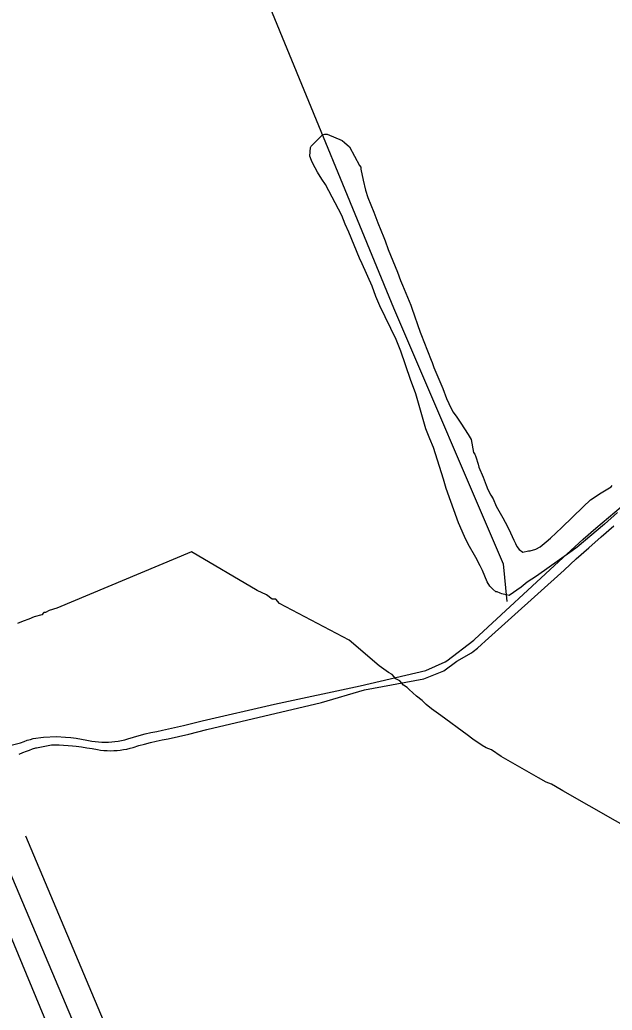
# Model space of a CAD drawing. Extents: x 3329332 to 3367211, y 631066 to 656469.
# Drawn here: x 3350119 to 3351117, y 650799 to 652468 of the extents above; entities that cross this region are included whole.
import ezdxf

# ---------------------------------------------------------------- set-up
doc = ezdxf.new("R2010")
doc.units = 0
for name, color, linetype in [('V-ROAD-CNTR', 7, 'Continuous'), ('V-SITE-VEGE', 7, 'Continuous'), ('V-TOPO-SHOR', 7, 'Continuous'), ('V-UTIL-LINE', 7, 'Continuous')]:
    doc.layers.add(name, color=color, linetype=linetype)

msp = doc.modelspace()

# ---------------------------------------------------------------- linework, layer by layer
at = {"layer": 'V-ROAD-CNTR'}
msp.add_lwpolyline([(3350055.8, 651140.1), (3350440.1, 650230.7), (3350657.6, 649703.2), (3351013.6, 648831.3), (3351205.9, 648365.5), (3351409.9, 647864.4), (3351543.9, 647537.5), (3351727.1, 647084.5), (3351868.7, 646739.5), (3352018.3, 646380), (3352260.8, 645783.7), (3352611.2, 644939.6), (3352855.7, 644340.9), (3353071.6, 643816), (3353365, 643105.6), (3353609, 642507.1), (3353763.8, 642127.3), (3353961.4, 641646.4), (3354215.3, 641035.3)], dxfattribs=at)
at = {"layer": 'V-SITE-VEGE'}
for points in [[(3351126, 651637.2), (3351104, 651617.7), (3351057.9, 651578.9), (3351049.5, 651572.8), (3351028.6, 651557.5), (3350989.9, 651530), (3350974.2, 651519.8), (3350963.7, 651511.6), (3350943.8, 651497.4), (3350938.6, 651498.5), (3350931.4, 651500.6), (3350928.3, 651501.7), (3350923.2, 651503.8), (3350921.1, 651503.9), (3350915.9, 651508.1), (3350910.8, 651513.3), (3350906.8, 651520.6), (3350898.7, 651539.4), (3350894.7, 651547.7), (3350887.6, 651561.3), (3350874.4, 651584.3), (3350868.3, 651596.8), (3350858.2, 651619.8), (3350837.2, 651678.1), (3350833.2, 651693.7), (3350816.3, 651746.8), (3350810.2, 651761.4), (3350803.2, 651778.1), (3350786.3, 651837.4), (3350777.2, 651861.4), (3350761.2, 651909.3), (3350753.2, 651929.1), (3350725.9, 651985.4), (3350718.8, 652001.1), (3350712.8, 652018.8), (3350695.7, 652056.3), (3350691.6, 652065.7), (3350673.5, 652109.5), (3350667.5, 652123.1), (3350661.4, 652137.7), (3350634.1, 652189.9), (3350628, 652199.3), (3350620.8, 652210.8), (3350612.7, 652225.4), (3350610.7, 652230.6), (3350607.7, 652237.9), (3350608.9, 652252.4), (3350610, 652254.5), (3350628.9, 652273.9), (3350633, 652274.9), (3350637.2, 652274.9), (3350662, 652264.2), (3350666.1, 652261), (3350674.3, 652253.7), (3350691.5, 652222.3), (3350693.5, 652219.2), (3350693.5, 652216.1), (3350697.4, 652197.4), (3350701.4, 652180.7), (3350705.4, 652168.2), (3350715.4, 652143.2), (3350722.5, 652125.5), (3350732.5, 652100.5), (3350734.5, 652095.3), (3350739.5, 652080.7), (3350755.6, 652042.1), (3350760.7, 652028.6), (3350763.7, 652020.2), (3350777.8, 651986.9), (3350779.8, 651981.7), (3350793.8, 651941)], [(3350793.8, 651941), (3350795.8, 651935.8), (3350799.8, 651925.4), (3350811.9, 651894.1), (3350813.9, 651890), (3350816.9, 651881.6), (3350832, 651846.2), (3350838, 651829.5), (3350846.1, 651812.8), (3350849.1, 651806.6), (3350855.3, 651798.2), (3350862.4, 651787.7), (3350874.6, 651768.9), (3350879.7, 651760.5), (3350883.6, 651738.7), (3350885.6, 651735.6), (3350887.6, 651731.4), (3350891.6, 651718.9), (3350892.6, 651713.7), (3350899.6, 651697), (3350904.7, 651683.5), (3350907.7, 651676.2), (3350912.7, 651666.8), (3350916.8, 651660.5), (3350921.8, 651648), (3350933, 651628.2), (3350937.1, 651620.9), (3350943.1, 651609.4), (3350951.2, 651590.6), (3350954.2, 651585.4), (3350956.3, 651580.2), (3350960.3, 651574.9), (3350966.5, 651570.7), (3350975.9, 651572.7), (3350979, 651572.6), (3350988.3, 651575.6), (3350995.7, 651579.7), (3351006.1, 651587.8), (3351013.5, 651594), (3351032.4, 651612.4), (3351068.1, 651647.2), (3351080.6, 651658.5), (3351098.4, 651670.7), (3351115.2, 651680.9), (3351117.3, 651682.9)]]:
    msp.add_lwpolyline(points, dxfattribs=at)
at = {"layer": 'V-TOPO-SHOR'}
msp.add_line((3350128.7, 651092.3), (3350412.6, 650419.1), dxfattribs=at)
for points in [[(3350416.2, 652701.6), (3350450.9, 652644.1), (3350445.4, 652485.7), (3350540.4, 652488.8), (3350748.7, 651982.5), (3350933.7, 651551.1), (3350939.6, 651487.7)], [(3350884.3, 651422.4), (3350885.4, 651423.3), (3351027, 651554.6), (3351047.7, 651573.5), (3351068.5, 651592.3), (3351089.6, 651610.8), (3351110.8, 651629.1), (3351132.2, 651647.2), (3351172.1, 651680.8), (3351212.1, 651714.3), (3351252.2, 651747.5), (3351270.4, 651761.9), (3351288.5, 651776.4), (3351306.5, 651791.1), (3351324.3, 651806), (3351341.9, 651821), (3351349.2, 651827.3), (3351359.5, 651836.2), (3351376.8, 651851.6), (3351402.5, 651872), (3351428.3, 651892.2), (3351454.3, 651912.2), (3351480.4, 651932.1)], [(3350880.2, 651401), (3350883.1, 651403.3), (3350890, 651408.9), (3350896.7, 651414.8), (3350903.3, 651420.8), (3351036, 651540.2), (3351056.7, 651559.1), (3351077.6, 651577.8), (3351098.6, 651596.3), (3351119.8, 651614.7)], [(3350426.6, 651286.2), (3350548, 651314.5), (3350692.8, 651345.3), (3350803, 651371), (3350835.8, 651385.5), (3350838.6, 651387.3), (3350884.3, 651422.4)], [(3350434.2, 651271.5), (3350627.6, 651317.5), (3350700.1, 651338.7), (3350800, 651357), (3350833.7, 651370.6), (3350855.3, 651387.1), (3350880.2, 651401)], [(3350196.2, 651259), (3350205, 651258.1), (3350214, 651256.9), (3350222.9, 651255.6), (3350231.8, 651254), (3350240.7, 651252.2), (3350246.2, 651251.4), (3350251.7, 651250.9), (3350257.3, 651250.5), (3350262.8, 651250.4), (3350268.4, 651250.5), (3350273.9, 651250.9), (3350279.4, 651251.4), (3350284.9, 651252.2), (3350290.4, 651253.3), (3350295.8, 651254.5), (3350301.1, 651256), (3350310.7, 651259), (3350320.4, 651261.8), (3350330.2, 651264.3), (3350340, 651266.6), (3350349.8, 651268.6), (3350359.7, 651270.4), (3350394.6, 651278.5), (3350426.6, 651286.2)], [(3350131.6, 651253.7), (3350136.8, 651255.1), (3350141.4, 651256.4)], [(3350141.4, 651256.4), (3350159.1, 651259.1), (3350180.7, 651260.1), (3350196.2, 651259)], [(3350207.7, 651244.3), (3350214, 651243.6), (3350223, 651242.5), (3350231.9, 651241.1), (3350240.9, 651239.6), (3350249.7, 651237.8), (3350255.2, 651237), (3350260.8, 651236.4), (3350266.3, 651236.1), (3350271.8, 651236), (3350277.4, 651236.1), (3350282.9, 651236.4), (3350288.4, 651237), (3350293.9, 651237.8), (3350299.4, 651238.8), (3350304.8, 651240.1), (3350310.1, 651241.6), (3350319.7, 651244.6), (3350329.4, 651247.3), (3350339.2, 651249.8), (3350349, 651252.1), (3350358.8, 651254.1), (3350368.8, 651255.9), (3350403.6, 651264.1), (3350434.2, 651271.5)], [(3350104.7, 651245.5), (3350120.3, 651249.3), (3350126.6, 651251.6), (3350131.6, 651253.7)], [(3350135.6, 651237.2), (3350140.7, 651239), (3350145.8, 651240.7), (3350147.2, 651241.1)], [(3350147.2, 651241.1), (3350172.6, 651245.8), (3350185.3, 651245.7), (3350207.7, 651244.3)], [(3350118.2, 651230.3), (3350124.3, 651232.8), (3350130.6, 651235.1), (3350135.6, 651237.2)], [(3350703.6, 649465.3), (3350665.8, 649559.3), (3350617.1, 649678), (3350557.2, 649821.9), (3350505.3, 649946.9), (3350463.7, 650049.1), (3350426.8, 650142.1), (3350380, 650255.9), (3350326.1, 650381.9), (3350308.9, 650430.8), (3350268.6, 650524.8), (3350224.2, 650632.3), (3350167.1, 650771.4), (3350103.5, 650924.4), (3350026.3, 651114.3), (3350016.2, 651152.5), (3350006.3, 651169.7)]]:
    msp.add_lwpolyline(points, dxfattribs=at)
at = {"layer": 'V-UTIL-LINE'}
msp.add_lwpolyline([(3351166.9, 651092.4), (3351034.1, 651168.6), (3351021.5, 651175.8), (3351015.2, 651179.4), (3351005.7, 651183), (3350993.1, 651190.3), (3350929.9, 651226.5), (3350914.1, 651237.4), (3350904.6, 651241), (3350898.3, 651244.7), (3350882.5, 651255.5), (3350873, 651262.8), (3350828.7, 651295.5), (3350812.9, 651306.3), (3350803.5, 651313.6), (3350797.1, 651320.8), (3350787.7, 651328.1), (3350775, 651339), (3350771.9, 651342.6), (3350765.5, 651346.2), (3350759.2, 651353.5), (3350752.9, 651357.1), (3350746.6, 651364.4), (3350740.2, 651368), (3350724.5, 651378.9), (3350673.8, 651422.4), (3350556.9, 651484), (3350550.6, 651491.3), (3350544.3, 651491.3), (3350534.9, 651498.6), (3350519, 651505.8), (3350408.5, 651571), (3350181.4, 651476), (3350168.8, 651472.4), (3350162.4, 651468.7), (3350159.3, 651468.7), (3350156.2, 651465.1), (3350143.5, 651461.4), (3350134.1, 651457.8), (3350124.6, 651454.1), (3350115.1, 651450.4)], dxfattribs=at)

doc.saveas('drawing.dxf')
